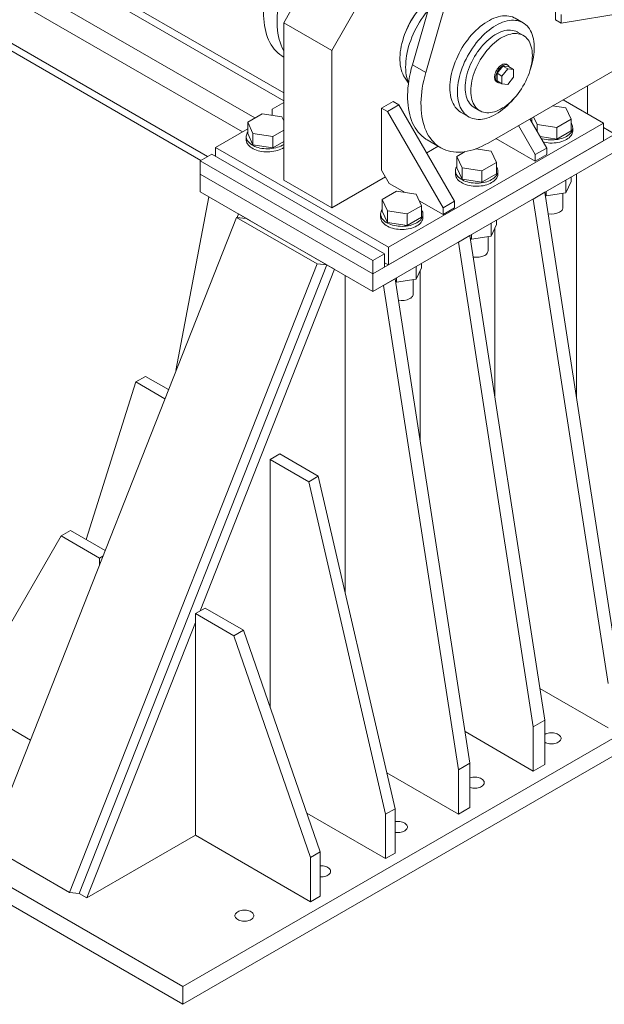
# Model space of a CAD drawing. Header units: millimetres. Extents: x 525 to 29324, y 175 to 20618.
# Tile 405 of 588: x 21657 to 22734, y 8389 to 10202. Entities that reach past the tile are written whole.
import ezdxf

# ---------------------------------------------------------------- set-up
doc = ezdxf.new("R2010")
doc.units = ezdxf.units.MM
doc.linetypes.add('SLD-Continua', pattern=[0])

msp = doc.modelspace()

# ---------------------------------------------------------------- linework, layer by layer
at = {"color": 7, "linetype": 'SLD-Continua', "lineweight": 18, "ltscale": 35}
for p, q in [((22003.2, 9950.3), (18984.1, 11692.8)), ((22003.2, 9950.3), (18984.1, 11692.8)), ((22003.2, 9950.3), (18984.1, 11692.8)), ((21990.8, 9943.2), (18986.5, 11677.1)), ((21990.8, 9943.2), (18986.5, 11677.1)), ((21990.8, 9943.2), (18986.5, 11677.1)), ((22067.6, 9995.6), (20365.3, 10978.1)), ((22067.6, 9995.6), (20365.3, 10978.1)), ((22067.6, 9995.6), (20365.3, 10978.1)), ((22405.1, 10104.9), (22643.8, 10932.4)), ((22090.5, 10021.6), (20658.5, 10848.1)), ((22090.5, 10021.6), (20658.5, 10848.1)), ((22090.5, 10021.6), (20658.5, 10848.1)), ((22143.5, 10067.4), (21122.1, 10656.9)), ((22143.5, 10067.4), (21122.1, 10656.9)), ((22143.5, 10067.4), (21122.1, 10656.9)), ((22143.5, 10053.1), (21122.1, 10642.6)), ((22143.5, 10053.1), (21122.1, 10642.6)), ((22143.5, 10053.1), (21122.1, 10642.6)), ((22380.4, 10119.1), (22519, 10599.8)), ((22143.5, 10196.8), (22203.6, 10300.9)), ((22231.9, 10145.7), (22292, 10249.8)), ((22654.4, 10195.7), (22923.1, 10240.6)), ((22643.8, 10201.8), (22643.8, 10218.2)), ((22654.4, 10195.7), (22654.4, 10212)), ((22143.5, 10196.8), (22231.9, 10145.7)), ((22143.5, 9906.8), (22143.5, 10196.8)), ((22584.2, 10196.6), (22570, 10204.8)), ((22643.8, 10201.8), (22654.4, 10195.7)), ((22584.8, 10173.2), (22574.2, 10179.3)), ((22231.9, 9855.8), (22231.9, 10145.7)), ((22827.7, 10152.8), (22520.1, 9975.2)), ((22142.7, 10133.9), (22143.5, 10133.4)), ((22380.4, 10119.1), (22405.1, 10104.9)), ((22556.2, 10118.7), (22554.1, 10119.9)), ((22546.9, 10116.8), (22536.3, 10103.6)), ((22536.3, 10103.6), (22545.5, 10098.3)), ((22536.3, 10103.6), (22536.3, 10089.5)), ((22556.1, 10111.5), (22545.5, 10098.3)), ((22546.9, 10116.8), (22556.1, 10111.5)), ((22557.5, 10115.8), (22546.9, 10116.8)), ((22566.7, 10110.5), (22556.1, 10111.5)), ((22557.5, 10115.8), (22566.7, 10110.5)), ((22566.7, 10096.4), (22566.7, 10110.5)), ((22366, 10096.3), (22373.2, 10085.2)), ((22535.6, 10087.8), (22537.7, 10086.6)), ((22536.3, 10089.5), (22545.5, 10084.1)), ((22545.5, 10098.3), (22545.5, 10084.1)), ((22545.5, 10084.1), (22556.1, 10083.2)), ((22556.1, 10083.2), (22566.7, 10096.4)), ((22702.8, 10028.9), (22702.8, 10080.7)), ((22702.8, 10028.9), (22702.8, 10080.7)), ((22702.8, 10028.9), (22702.8, 10080.7)), ((22702.8, 10028.9), (22702.8, 10080.7)), ((22702.8, 10028.9), (22702.8, 10080.7)), ((22702.8, 10028.9), (22702.8, 10080.7)), ((22143.5, 10049.7), (22122.3, 10037.4)), ((22345.1, 10051.8), (22323.8, 10039.6)), ((22355.7, 10045.7), (22334.4, 10033.4)), ((22345.1, 10051.8), (22355.7, 10045.7)), ((22355.7, 10045.7), (22458.2, 9868.1)), ((22732.2, 10011.9), (22657.9, 10054.8)), ((22103.8, 10029.2), (22077.2, 10013.9)), ((22140, 10023.6), (22103.8, 10029.2)), ((22122.3, 10027.2), (22121.1, 10026.5)), ((22122.3, 10037.4), (22122.3, 10026.3)), ((22323.8, 9925.2), (22323.8, 10039.6)), ((22323.8, 10039.6), (22334.4, 10033.4)), ((22334.4, 10033.4), (22437, 9855.8)), ((22470.1, 10031.5), (22484.2, 10023.4)), ((22494.2, 10040.7), (22504.8, 10034.6)), ((22663.3, 10039.9), (22638.7, 10043.7)), ((22673, 10019), (22663.3, 10039.9)), ((22077.2, 10013.9), (22086.9, 9993)), ((22077.2, 9992.7), (22077.2, 10013.9)), ((22143.5, 10016), (22140, 10023.6)), ((22336.2, 9783.4), (22732.2, 10011.9)), ((22597, 10019.6), (22627.9, 9966)), ((22600.5, 10013.5), (22600.5, 10021.7)), ((22603.6, 10023.5), (22610.2, 10009.3)), ((22610.2, 9996.7), (22610.2, 10009.3)), ((22610.2, 10009.3), (22646.4, 10003.7)), ((22646.4, 10003.7), (22673, 10019)), ((22673, 9997.8), (22673, 10019)), ((22732.2, 10011.9), (22732.2, 9979.3)), ((22077.2, 10001.2), (22018, 9967)), ((22077.2, 9992.7), (22086.9, 9971.7)), ((22086.9, 9971.7), (22086.9, 9993)), ((22086.9, 9993), (22123.2, 9987.4)), ((22123.2, 9987.4), (22143.5, 9999.1)), ((22307.9, 9734.4), (22753.4, 9991.5)), ((22575.7, 10007.4), (22606.7, 9953.8)), ((22646.4, 9982.4), (22646.4, 10003.7)), ((22646.4, 9982.4), (22673, 9997.8)), ((22675.7, 9997.7), (22675.7, 10003.4)), ((22753.4, 9991.5), (22732.2, 10003.8)), ((22074.5, 9987), (22074.5, 9981.3)), ((22123.2, 9966.1), (22123.2, 9987.4)), ((22123.2, 9966.1), (22143.5, 9977.9)), ((22336.2, 9750.7), (22732.2, 9979.3)), ((22407.8, 9980.9), (22432.6, 9966.6)), ((22606.7, 9941.5), (22534.2, 9983.4)), ((22615.7, 9987.2), (22646.4, 9982.4)), ((21989.7, 9942.6), (22010.9, 9954.8)), ((22010.9, 9954.8), (22329.1, 9771.2)), ((22018, 9967), (22336.2, 9783.4)), ((22018, 9967), (22018, 9950.7)), ((22086.9, 9971.7), (22123.2, 9966.1)), ((22307.9, 9701.7), (22753.4, 9958.8)), ((22428.2, 9969.1), (22406.9, 9956.9)), ((22477.9, 9959.5), (22462.6, 9950.6)), ((22525.4, 9960.3), (22497.6, 9964.6)), ((22535.1, 9939.4), (22525.4, 9960.3)), ((22606.7, 9953.8), (22627.9, 9966)), ((22627.9, 9966), (22627.9, 9953.8)), ((21989.7, 9942.6), (22307.9, 9758.9)), ((21989.7, 9918.1), (21989.7, 9942.6)), ((22462.6, 9950.6), (22472.3, 9929.7)), ((22462.6, 9929.4), (22462.6, 9950.6)), ((22508.6, 9924.1), (22535.1, 9939.4)), ((22535.1, 9918.2), (22535.1, 9939.4)), ((22606.7, 9953.8), (22606.7, 9941.5)), ((22606.7, 9941.5), (22627.9, 9953.8)), ((21989.7, 9918.1), (21989.7, 9885.4)), ((21989.7, 9918.1), (22307.9, 9734.4)), ((21989.7, 9918.1), (22307.9, 9734.4)), ((22338, 9900.7), (22323.8, 9925.2)), ((22459.8, 9923.8), (22459.8, 9918.1)), ((22462.6, 9929.4), (22472.3, 9908.5)), ((22472.3, 9908.5), (22472.3, 9929.7)), ((22472.3, 9929.7), (22508.6, 9924.1)), ((22508.6, 9902.9), (22508.6, 9924.1)), ((22508.6, 9902.9), (22535.1, 9918.2)), ((22537.8, 9918.1), (22537.8, 9923.8)), ((22682.7, 9918), (22682.7, 9506.9)), ((22143.5, 9906.8), (22231.9, 9855.8)), ((22330.9, 9913), (22231.9, 9855.8)), ((22367.1, 9883.9), (22338, 9900.7)), ((22472.3, 9908.5), (22508.6, 9902.9)), ((22663.3, 9906.8), (22663.3, 9883.5)), ((22663.3, 9883.5), (22673, 9904.4)), ((22673, 9912.4), (22673, 9904.4)), ((21989.7, 9885.4), (22307.9, 9701.7)), ((22351.2, 9886.4), (22324.7, 9871)), ((22387.5, 9880.8), (22351.2, 9886.4)), ((22624.4, 9884.4), (22603.1, 9872.1)), ((22624.4, 9884.4), (22762.2, 8992.2)), ((22627, 9885.9), (22627, 9877.9)), ((22627, 9877.9), (22663.3, 9883.5)), ((22657.7, 9856.4), (22657.7, 9882.7)), ((22005.4, 9876.4), (21945.1, 9556.2)), ((22324.7, 9871), (22334.4, 9850.1)), ((22324.7, 9849.8), (22324.7, 9871)), ((22397.2, 9859.8), (22387.5, 9880.8)), ((22437, 9843.6), (22393, 9869)), ((22458.2, 9868.1), (22437, 9855.8)), ((22458.2, 9868.1), (22458.2, 9855.8)), ((22603.1, 9872.1), (22741, 8980)), ((22625.2, 9879), (22627, 9877.9)), ((22324.7, 9849.8), (22334.4, 9828.9)), ((22334.4, 9828.9), (22334.4, 9850.1)), ((22334.4, 9850.1), (22370.7, 9844.5)), ((22370.7, 9844.5), (22397.2, 9859.8)), ((22397.2, 9838.6), (22397.2, 9859.8)), ((22437, 9855.8), (22437, 9843.6)), ((22458.2, 9855.8), (22437, 9843.6)), ((22056.3, 9838.3), (21600.2, 8680.9)), ((22204.8, 9752.6), (22056.3, 9838.3)), ((22056.3, 9838.3), (22074.6, 9836.4)), ((22057.9, 9838.1), (22060.4, 9844.6)), ((22081.7, 9832.3), (22060.4, 9844.6)), ((22223.1, 9750.7), (22074.6, 9836.4)), ((22322, 9844.2), (22322, 9838.5)), ((22334.4, 9828.9), (22370.7, 9823.3)), ((22370.7, 9823.3), (22370.7, 9844.5)), ((22370.7, 9823.3), (22397.2, 9838.6)), ((22400, 9838.5), (22400, 9844.2)), ((22525.4, 9827.2), (22525.4, 9803.9)), ((22535.1, 9832.9), (22535.1, 9824.9)), ((22525.4, 9803.9), (22535.1, 9824.9)), ((22532.4, 9507.4), (22532.4, 9819.1)), ((22486.5, 9804.8), (22465.3, 9792.5)), ((22465.3, 9792.5), (22603.1, 8900.4)), ((22486.5, 9804.8), (22624.4, 8912.7)), ((22487.3, 9799.4), (22489.1, 9798.3)), ((22489.1, 9806.3), (22489.1, 9798.3)), ((22489.1, 9798.3), (22525.4, 9803.9)), ((22519.8, 9776.8), (22519.8, 9803.1)), ((22336.2, 9783.4), (22336.2, 9750.7)), ((22216, 9754.8), (22237.2, 9742.6)), ((22307.9, 9758.9), (22329.1, 9771.2)), ((22307.9, 9734.4), (22307.9, 9758.9)), ((22329.1, 9771.2), (22329.1, 9746.7)), ((22329.1, 9754.8), (22336.2, 9750.7)), ((21748.7, 8595.2), (22204.8, 9752.6)), ((21767, 8593.3), (22223.1, 9750.7)), ((21989.4, 9113.6), (22237.2, 9742.6)), ((22204.8, 9752.6), (22223.1, 9750.7)), ((22329.1, 9746.7), (22307.9, 9734.4)), ((22387.5, 9747.7), (22387.5, 9724.4)), ((22387.5, 9724.4), (22397.2, 9745.3)), ((22394.5, 9427.8), (22394.5, 9739.6)), ((22397.2, 9753.3), (22397.2, 9745.3)), ((22256.7, 9147.5), (22256.7, 9731.3)), ((22307.9, 9734.4), (22307.9, 9701.7)), ((22348.6, 9725.2), (22327.4, 9713)), ((22348.6, 9725.2), (22486.5, 8833.1)), ((22349.4, 9719.8), (22351.2, 9718.8)), ((22351.2, 9726.7), (22351.2, 9718.8)), ((22351.2, 9718.8), (22387.5, 9724.4)), ((22382, 9697.2), (22382, 9723.5)), ((22327.4, 9713), (22465.3, 8820.8)), ((21889, 9545.5), (21871.3, 9535.3)), ((21889, 9545.5), (21931.3, 9521.1)), ((21779.9, 9245.1), (21871.3, 9535.3)), ((21871.3, 9535.3), (21924.7, 9504.4)), ((22136.5, 9402.7), (22118.8, 9392.5)), ((22118.8, 9392.5), (22118.8, 8935.2)), ((22189.5, 9351.6), (22118.8, 9392.5)), ((22207.2, 9361.8), (22136.5, 9402.7)), ((22207.2, 9361.8), (22189.5, 9351.6)), ((22348.6, 8749.4), (22207.2, 9361.8)), ((22330.9, 8739.2), (22189.5, 9351.6)), ((21592, 9006.5), (21733.4, 9251.6)), ((21751.1, 9261.8), (21733.4, 9251.6)), ((21733.4, 9251.6), (21804.1, 9210.7)), ((21751.1, 9261.8), (21814.7, 9225.1)), ((21810.5, 9214.4), (21804.1, 9210.7)), ((21804.1, 9210.7), (21804.1, 9198.3)), ((21998.6, 9118.9), (21980.9, 9108.7)), ((21980.9, 9108.7), (21980.9, 8700.4)), ((22051.6, 9067.9), (21980.9, 9108.7)), ((22069.3, 9078.1), (21998.6, 9118.9)), ((21781.1, 8585.1), (21980.9, 9092)), ((22069.3, 9078.1), (22051.6, 9067.9)), ((22193, 8659.6), (22051.6, 9067.9)), ((22210.7, 8669.8), (22069.3, 9078.1)), ((21957.9, 8421.9), (22912.5, 8972.8)), ((22741, 8898.3), (22615.4, 8970.9)), ((21957.9, 8389.2), (22912.5, 8940.1)), ((21677, 8875.8), (21592, 8924.9)), ((22624.4, 8912.7), (22603.1, 8900.4)), ((22624.4, 8912.7), (22624.4, 8831)), ((22603.1, 8818.7), (22477.5, 8891.3)), ((22603.1, 8900.4), (22603.1, 8818.7)), ((22486.5, 8833.1), (22465.3, 8820.8)), ((22486.5, 8833.1), (22486.5, 8751.4)), ((22624.4, 8831), (22603.1, 8818.7)), ((22465.3, 8739.2), (22333.4, 8815.3)), ((22465.3, 8820.8), (22465.3, 8739.2)), ((21321.5, 8789.2), (21957.9, 8421.9)), ((21321.5, 8756.5), (21957.9, 8389.2)), ((22186, 8741.2), (22330.9, 8657.5)), ((22348.6, 8749.4), (22330.9, 8739.2)), ((22330.9, 8657.5), (22330.9, 8739.2)), ((22348.6, 8667.7), (22348.6, 8749.4)), ((22486.5, 8751.4), (22465.3, 8739.2)), ((21980.9, 8700.4), (21781.1, 8585.1)), ((21980.9, 8700.4), (22193, 8578)), ((21600.2, 8680.9), (21748.7, 8595.2)), ((22210.7, 8669.8), (22193, 8659.6)), ((22210.7, 8588.2), (22210.7, 8669.8)), ((22348.6, 8667.7), (22330.9, 8657.5)), ((22193, 8578), (22193, 8659.6)), ((21748.7, 8595.2), (21767, 8593.3)), ((21767, 8593.3), (21781.1, 8585.1)), ((22210.7, 8588.2), (22193, 8578)), ((21957.9, 8421.9), (21957.9, 8389.2))]:
    msp.add_line(p, q, dxfattribs=at)
at = {"color": 7, "linetype": 'SLD-Continua', "lineweight": 18, "ltscale": 35, "flags": 128}
for points in [[(22142.7, 10133.9), (22140, 10135.6), (22136.2, 10138.2), (22132.6, 10141.2), (22129.3, 10144.5), (22126.1, 10148), (22123.2, 10151.8), (22120.5, 10156), (22118, 10160.3), (22115.7, 10165), (22113.7, 10169.8), (22111.9, 10175), (22110.4, 10180.3), (22109.1, 10185.9), (22108.1, 10191.6), (22107.3, 10197.6), (22106.7, 10203.7), (22106.5, 10210.1), (22106.4, 10216.5), (22106.6, 10223.1), (22107.1, 10229.9), (22107.9, 10236.7), (22108.8, 10243.7), (22110.1, 10250.7), (22111.5, 10257.8), (22113.3, 10265), (22115.2, 10272.2)], [(22143.5, 10144.6), (22142.8, 10146.1), (22140.5, 10150.7), (22138.5, 10155.6), (22136.7, 10160.7), (22135.2, 10166), (22133.9, 10171.6), (22132.8, 10177.4), (22132, 10183.3), (22131.5, 10189.5), (22131.2, 10195.8), (22131.2, 10202.2), (22131.4, 10208.8), (22131.9, 10215.6), (22132.6, 10222.4), (22133.6, 10229.4), (22134.8, 10236.4), (22136.3, 10243.5), (22138, 10250.7), (22140, 10257.9)], [(22416.8, 10245.3), (22415.6, 10244.4), (22411.5, 10241), (22407.5, 10237.4), (22403.5, 10233.6), (22399.6, 10229.5), (22395.8, 10225.2), (22392.2, 10220.8), (22388.6, 10216.1), (22385.2, 10211.4), (22382, 10206.4), (22378.9, 10201.4), (22376, 10196.2), (22373.2, 10191), (22370.7, 10185.7), (22368.3, 10180.3), (22366.2, 10174.9), (22364.3, 10169.5), (22362.6, 10164.1), (22361.1, 10158.7), (22359.9, 10153.4), (22358.9, 10148.1), (22358.2, 10142.9), (22357.7, 10137.8), (22357.5, 10132.8), (22357.5, 10128), (22357.7, 10123.3), (22358.2, 10118.8), (22358.9, 10114.5), (22359.9, 10110.3), (22361.1, 10106.4), (22362.6, 10102.7), (22364.3, 10099.2), (22366, 10096.3)], [(22409.3, 10219.2), (22407.9, 10217.5), (22404.1, 10212.8), (22400.5, 10207.8), (22396.9, 10202.7), (22393.6, 10197.5), (22390.4, 10192.1), (22387.4, 10186.7), (22384.6, 10181.1), (22382, 10175.5), (22379.6, 10169.9), (22377.4, 10164.2), (22375.4, 10158.5), (22373.6, 10152.8), (22372.1, 10147.2), (22370.8, 10141.6), (22369.8, 10136), (22369, 10130.6), (22368.4, 10125.2), (22368.1, 10120), (22368, 10114.8), (22368.2, 10109.9), (22368.7, 10105.1), (22369.3, 10100.4), (22370.3, 10096), (22371.4, 10091.8), (22372.8, 10087.8), (22373.4, 10086.5)], [(22449.3, 10077.3), (22449.5, 10082.3), (22449.8, 10087.3), (22450.5, 10092.4), (22451.3, 10097.7), (22452.4, 10103), (22453.8, 10108.3), (22455.3, 10113.7), (22457.2, 10119.1), (22459.2, 10124.5), (22461.4, 10129.9), (22463.9, 10135.3), (22466.5, 10140.6), (22469.3, 10145.8), (22472.3, 10150.9), (22475.5, 10155.9), (22478.8, 10160.7), (22482.3, 10165.4), (22485.9, 10170), (22489.6, 10174.3), (22493.5, 10178.5), (22497.4, 10182.4), (22501.4, 10186.2), (22505.5, 10189.7), (22509.6, 10192.9), (22513.8, 10195.9), (22518, 10198.6), (22522.2, 10201), (22526.3, 10203.1), (22530.5, 10205), (22534.6, 10206.5), (22538.7, 10207.7), (22542.7, 10208.6), (22546.6, 10209.2), (22550.5, 10209.4), (22554.2, 10209.4), (22557.8, 10209), (22561.3, 10208.3), (22564.6, 10207.3), (22567.8, 10206), (22570, 10204.8)], [(22534.2, 10191.7), (22530, 10189.1), (22525.8, 10186.3), (22521.7, 10183.2), (22517.6, 10179.8), (22513.5, 10176.2), (22509.6, 10172.3), (22505.7, 10168.3), (22501.9, 10164), (22498.2, 10159.6), (22494.7, 10154.9), (22491.3, 10150.1), (22488, 10145.2), (22484.9, 10140.2), (22482, 10135), (22479.3, 10129.8), (22476.7, 10124.4), (22474.4, 10119.1), (22472.3, 10113.7), (22470.4, 10108.3), (22468.7, 10102.9), (22467.2, 10097.5), (22466, 10092.2), (22465, 10086.9), (22464.3, 10081.7), (22463.8, 10076.6), (22463.5, 10071.6), (22463.5, 10066.8), (22463.8, 10062.1), (22464.3, 10057.6), (22465, 10053.2), (22466, 10049.1), (22467.2, 10045.2), (22468.7, 10041.5), (22470.4, 10038), (22472.3, 10034.8), (22474.4, 10031.9), (22476.7, 10029.2), (22479.3, 10026.8), (22482, 10024.8), (22484.9, 10023), (22488, 10021.5), (22491.3, 10020.3), (22494.7, 10019.5), (22498.2, 10018.9), (22501.9, 10018.7), (22505.7, 10018.8), (22509.6, 10019.2), (22513.5, 10020), (22517.6, 10021), (22521.7, 10022.4), (22525.8, 10024.1), (22530, 10026.1), (22534.2, 10028.3), (22538.4, 10030.9), (22542.6, 10033.7), (22546.7, 10036.8), (22550.8, 10040.2), (22554.9, 10043.8), (22558.8, 10047.7), (22562.7, 10051.7), (22566.5, 10056), (22567.1, 10056.7)], [(22596.8, 10108.2), (22598, 10111.7), (22599.7, 10117.1), (22601.2, 10122.5), (22602.4, 10127.8), (22603.4, 10133.1), (22604.1, 10138.3), (22604.6, 10143.4), (22604.9, 10148.4), (22604.9, 10153.2), (22604.6, 10157.9), (22604.1, 10162.4), (22603.4, 10166.8), (22602.4, 10170.9), (22601.2, 10174.8), (22599.7, 10178.5), (22598, 10182), (22596.1, 10185.2), (22594, 10188.1), (22591.7, 10190.8), (22589.1, 10193.1), (22586.4, 10195.2), (22583.5, 10197), (22580.4, 10198.5), (22577.1, 10199.7), (22573.7, 10200.5), (22570.2, 10201.1), (22566.5, 10201.3), (22562.7, 10201.2), (22558.8, 10200.8), (22554.9, 10200), (22550.8, 10199), (22546.7, 10197.6), (22542.6, 10195.9), (22538.4, 10193.9), (22534.2, 10191.7)], [(22574.2, 10179.3), (22573.5, 10179.7), (22570.7, 10181), (22567.8, 10182), (22564.6, 10182.6), (22561.4, 10183), (22558, 10183), (22554.5, 10182.7), (22551, 10182.1), (22547.3, 10181.1), (22543.6, 10179.8), (22539.9, 10178.3), (22536.1, 10176.4), (22532.3, 10174.2), (22528.5, 10171.7), (22524.8, 10169), (22521.1, 10166), (22517.4, 10162.7), (22513.9, 10159.2), (22510.4, 10155.5), (22507, 10151.6), (22503.8, 10147.5), (22500.6, 10143.2), (22497.7, 10138.8), (22494.9, 10134.3), (22492.2, 10129.6), (22489.8, 10124.9), (22487.6, 10120.1), (22485.5, 10115.2), (22483.7, 10110.3), (22482.1, 10105.4), (22480.8, 10100.6), (22479.6, 10095.8), (22478.8, 10091), (22478.1, 10086.3), (22477.8, 10081.8), (22477.6, 10077.3), (22477.8, 10073.1), (22478.1, 10068.9), (22478.8, 10065), (22479.6, 10061.2), (22480.8, 10057.7), (22482.1, 10054.4), (22483.7, 10051.4), (22485.5, 10048.6), (22487.6, 10046.1), (22489.8, 10043.9), (22492.2, 10042), (22494.2, 10040.7)], [(22601.4, 10136.5), (22601.3, 10140.8), (22600.9, 10144.9), (22600.2, 10148.9), (22599.4, 10152.6), (22598.2, 10156.1), (22596.9, 10159.4), (22595.3, 10162.5), (22593.5, 10165.3), (22591.4, 10167.8), (22589.2, 10170), (22586.8, 10171.9), (22584.1, 10173.5), (22581.3, 10174.8), (22578.4, 10175.8), (22575.2, 10176.5), (22572, 10176.9), (22568.6, 10176.9), (22565.1, 10176.6), (22561.6, 10175.9), (22557.9, 10175), (22554.2, 10173.7), (22550.5, 10172.1), (22546.7, 10170.3), (22542.9, 10168.1), (22539.1, 10165.6), (22535.4, 10162.9), (22531.7, 10159.9), (22528, 10156.6), (22524.5, 10153.1), (22521, 10149.4), (22517.6, 10145.5), (22514.4, 10141.4), (22511.3, 10137.1), (22508.3, 10132.7), (22505.5, 10128.1), (22502.9, 10123.5), (22500.4, 10118.7), (22498.2, 10113.9), (22496.1, 10109.1), (22494.3, 10104.2), (22492.7, 10099.3), (22491.4, 10094.5), (22490.2, 10089.6), (22489.4, 10084.9), (22488.7, 10080.2), (22488.4, 10075.7), (22488.2, 10071.2), (22488.4, 10066.9), (22488.7, 10062.8), (22489.4, 10058.9), (22490.2, 10055.1), (22491.4, 10051.6), (22492.7, 10048.3), (22494.3, 10045.3), (22496.1, 10042.5), (22498.2, 10040), (22500.4, 10037.8), (22502.9, 10035.8), (22505.5, 10034.2), (22508.3, 10032.9), (22511.3, 10031.9), (22514.4, 10031.2), (22517.6, 10030.9), (22521, 10030.9), (22524.5, 10031.2), (22528, 10031.8), (22531.7, 10032.8), (22535.4, 10034), (22539.1, 10035.6), (22542.9, 10037.5), (22546.7, 10039.7), (22550.5, 10042.1), (22554.2, 10044.9), (22557.9, 10047.9), (22561.6, 10051.1), (22565.1, 10054.6), (22568.6, 10058.4), (22572, 10062.3), (22575.2, 10066.4), (22578.4, 10070.6), (22581.3, 10075.1), (22584.1, 10079.6), (22586.8, 10084.3), (22589.2, 10089), (22591.4, 10093.8), (22593.5, 10098.7), (22595.3, 10103.5), (22596.9, 10108.4), (22598.2, 10113.3), (22599.4, 10118.1), (22600.2, 10122.9), (22600.9, 10127.5), (22601.3, 10132.1), (22601.4, 10136.5)], [(22407.8, 9980.9), (22405.1, 9982.5), (22401.4, 9985.2), (22397.8, 9988.2), (22394.5, 9991.4), (22391.3, 9995), (22388.4, 9998.8), (22385.7, 10002.9), (22383.2, 10007.3), (22380.9, 10011.9), (22378.9, 10016.8), (22377.1, 10021.9), (22375.6, 10027.3), (22374.3, 10032.8), (22373.2, 10038.6), (22372.4, 10044.6), (22371.9, 10050.7), (22371.6, 10057), (22371.6, 10063.5), (22371.8, 10070.1), (22372.3, 10076.8), (22373, 10083.7), (22374, 10090.6), (22375.2, 10097.7), (22376.7, 10104.8), (22378.4, 10111.9), (22380.4, 10119.1)], [(22554.1, 10119.9), (22553.6, 10120.2), (22552.1, 10120.6), (22550.5, 10120.8), (22548.9, 10120.6), (22547.1, 10120.1), (22545.3, 10119.2), (22543.4, 10118.1), (22541.6, 10116.7), (22539.9, 10115.1), (22538.3, 10113.2), (22536.8, 10111.1), (22535.4, 10108.9), (22534.2, 10106.6), (22533.3, 10104.3), (22532.5, 10101.9), (22532, 10099.6), (22531.8, 10097.4), (22531.8, 10095.3), (22532, 10093.3), (22532.5, 10091.6), (22533.3, 10090.1), (22534.2, 10088.9), (22535.4, 10087.9), (22535.6, 10087.8)], [(22559.2, 10114.9), (22558.9, 10115.7), (22558, 10117.1), (22557, 10118.1), (22555.7, 10118.9), (22554.2, 10119.4), (22552.7, 10119.5), (22551, 10119.3), (22549.2, 10118.8), (22547.4, 10118), (22545.6, 10116.9), (22543.8, 10115.5), (22542, 10113.8), (22540.4, 10112), (22538.9, 10109.9), (22537.5, 10107.7), (22536.3, 10105.4), (22535.4, 10103.1), (22534.6, 10100.7), (22534.1, 10098.4), (22533.9, 10096.2), (22533.9, 10094.1), (22534.1, 10092.1), (22534.6, 10090.4), (22535.4, 10088.9), (22536.3, 10087.7), (22537.5, 10086.7), (22538.9, 10086.1), (22540.4, 10085.8), (22542, 10085.8), (22542.5, 10085.9)], [(22520.1, 9975.2), (22514.4, 9972.2), (22508.8, 9969.4), (22503.3, 9966.9), (22497.7, 9964.7), (22492.2, 9962.8), (22486.8, 9961.3), (22481.4, 9960.1), (22476.1, 9959.2), (22470.9, 9958.6), (22465.8, 9958.4), (22460.8, 9958.5), (22456, 9958.9), (22451.2, 9959.7), (22446.6, 9960.7), (22442.2, 9962.1), (22437.9, 9963.9), (22433.8, 9965.9), (22429.9, 9968.3), (22426.1, 9970.9), (22422.6, 9973.9), (22419.2, 9977.1), (22416.1, 9980.7), (22413.1, 9984.5), (22410.4, 9988.6), (22407.9, 9993), (22405.7, 9997.6), (22403.6, 10002.5), (22401.9, 10007.6), (22400.3, 10013), (22399, 10018.6), (22398, 10024.3), (22397.2, 10030.3), (22396.7, 10036.4), (22396.4, 10042.7), (22396.3, 10049.2), (22396.6, 10055.8), (22397, 10062.5), (22397.8, 10069.4), (22398.7, 10076.3), (22400, 10083.4), (22401.5, 10090.5), (22403.2, 10097.7), (22405.1, 10104.9)], [(22470.1, 10031.5), (22469.3, 10032), (22466.5, 10033.9), (22463.9, 10036.2), (22461.4, 10038.7), (22459.2, 10041.5), (22457.2, 10044.6), (22455.3, 10047.9), (22453.8, 10051.5), (22452.4, 10055.3), (22451.3, 10059.3), (22450.5, 10063.5), (22449.8, 10068), (22449.5, 10072.6), (22449.3, 10077.3)], [(22617.7, 9983.7), (22619.7, 9983.1), (22623.1, 9982.3), (22626.6, 9981.6), (22630.3, 9981.2), (22633.9, 9980.9), (22637.7, 9980.9), (22641.4, 9981), (22645, 9981.4), (22648.6, 9981.9), (22652.1, 9982.7), (22655.4, 9983.6), (22658.6, 9984.7), (22661.6, 9986), (22664.3, 9987.5), (22666.8, 9989), (22669, 9990.8), (22671, 9992.6), (22672.6, 9994.5), (22673.9, 9996.5), (22674.8, 9998.6), (22675.5, 10000.7), (22675.7, 10002.8), (22675.6, 10005), (22675.2, 10007.1), (22674.4, 10009.2), (22673.3, 10011.2), (22673, 10011.7)], [(22077.2, 9995.3), (22076.3, 9993.9), (22075.4, 9991.8), (22074.7, 9989.7), (22074.5, 9987.6), (22074.6, 9985.4), (22075, 9983.3), (22075.8, 9981.2), (22076.9, 9979.2), (22078.4, 9977.2), (22080.2, 9975.3), (22082.3, 9973.6), (22084.6, 9971.9), (22087.2, 9970.4), (22090.1, 9969), (22093.2, 9967.8), (22096.4, 9966.8), (22099.8, 9966), (22103.4, 9965.3), (22107, 9964.8), (22110.7, 9964.6), (22114.4, 9964.5), (22118.1, 9964.7), (22121.8, 9965.1), (22125.3, 9965.6), (22128.8, 9966.4), (22132.2, 9967.3), (22135.3, 9968.4), (22138.3, 9969.7), (22141, 9971.1), (22143.5, 9972.7)], [(22621.6, 9976.9), (22623.1, 9976.6), (22626.6, 9975.9), (22630.3, 9975.5), (22633.9, 9975.2), (22637.7, 9975.2), (22641.4, 9975.3), (22645, 9975.7), (22648.6, 9976.2), (22652.1, 9977), (22655.4, 9977.9), (22658.6, 9979), (22661.6, 9980.3), (22664.3, 9981.7), (22666.8, 9983.3), (22669, 9985), (22671, 9986.9), (22672.6, 9988.8), (22673.9, 9990.8), (22674.8, 9992.9), (22675.5, 9995), (22675.7, 9997.1), (22675.7, 9997.7)], [(22074.5, 9981.3), (22074.6, 9979.7), (22075, 9977.6), (22075.8, 9975.5), (22076.9, 9973.5), (22078.4, 9971.5), (22080.2, 9969.6), (22082.3, 9967.8), (22084.6, 9966.2), (22087.2, 9964.7), (22090.1, 9963.3), (22093.2, 9962.1), (22096.4, 9961.1), (22099.8, 9960.2), (22103.4, 9959.6), (22107, 9959.1), (22110.7, 9958.9), (22114.4, 9958.8), (22118.1, 9959), (22121.8, 9959.3), (22125.3, 9959.9), (22128.8, 9960.6), (22132.2, 9961.6), (22135.3, 9962.7), (22138.3, 9964), (22141, 9965.4), (22143.5, 9967)], [(22459.8, 9918.1), (22459.9, 9916.5), (22460.4, 9914.3), (22461.2, 9912.2), (22462.3, 9910.2), (22463.8, 9908.2), (22465.5, 9906.4), (22467.6, 9904.6), (22470, 9902.9), (22472.6, 9901.4), (22475.5, 9900.1), (22478.5, 9898.9), (22481.8, 9897.8), (22485.2, 9897), (22488.8, 9896.3), (22492.4, 9895.9), (22496.1, 9895.6), (22499.8, 9895.6), (22503.5, 9895.7), (22507.1, 9896.1), (22510.7, 9896.6), (22514.2, 9897.4), (22517.5, 9898.3), (22520.7, 9899.4), (22523.7, 9900.7), (22526.4, 9902.2), (22528.9, 9903.7), (22531.1, 9905.5), (22533.1, 9907.3), (22534.7, 9909.2), (22536, 9911.2), (22537, 9913.3), (22537.6, 9915.4), (22537.8, 9917.5), (22537.8, 9918.1)], [(22462.6, 9932.1), (22461.7, 9930.6), (22460.7, 9928.6), (22460.1, 9926.5), (22459.9, 9924.3), (22459.9, 9922.2), (22460.4, 9920.1), (22461.2, 9918), (22462.3, 9915.9), (22463.8, 9914), (22465.5, 9912.1), (22467.6, 9910.3), (22470, 9908.6), (22472.6, 9907.1), (22475.5, 9905.8), (22478.5, 9904.6), (22481.8, 9903.5), (22485.2, 9902.7), (22488.8, 9902), (22492.4, 9901.6), (22496.1, 9901.3), (22499.8, 9901.3), (22503.5, 9901.4), (22507.1, 9901.8), (22510.7, 9902.3), (22514.2, 9903.1), (22517.5, 9904), (22520.7, 9905.1), (22523.7, 9906.4), (22526.4, 9907.9), (22528.9, 9909.5), (22531.1, 9911.2), (22533.1, 9913), (22534.7, 9914.9), (22536, 9916.9), (22537, 9919), (22537.6, 9921.1), (22537.8, 9923.3), (22537.7, 9925.4), (22537.3, 9927.5), (22536.5, 9929.6), (22535.4, 9931.7), (22535.1, 9932.1)], [(22324.7, 9852.5), (22323.8, 9851.1), (22322.9, 9849), (22322.2, 9846.9), (22322, 9844.7), (22322.1, 9842.6), (22322.5, 9840.5), (22323.3, 9838.4), (22324.4, 9836.3), (22325.9, 9834.4), (22327.7, 9832.5), (22329.7, 9830.7), (22332.1, 9829.1), (22334.7, 9827.6), (22337.6, 9826.2), (22340.7, 9825), (22343.9, 9824), (22347.3, 9823.1), (22350.9, 9822.5), (22354.5, 9822), (22358.2, 9821.8), (22361.9, 9821.7), (22365.6, 9821.9), (22369.3, 9822.2), (22372.8, 9822.8), (22376.3, 9823.5), (22379.7, 9824.5), (22382.8, 9825.6), (22385.8, 9826.9), (22388.5, 9828.3), (22391, 9829.9), (22393.3, 9831.6), (22395.2, 9833.4), (22396.8, 9835.3), (22398.1, 9837.4), (22399.1, 9839.4), (22399.7, 9841.5), (22399.9, 9843.7), (22399.9, 9845.8), (22399.4, 9847.9), (22398.6, 9850), (22397.5, 9852.1), (22397.2, 9852.5)], [(22657.7, 9856.4), (22657.6, 9854.8), (22657, 9853.2), (22656.1, 9851.7), (22654.9, 9850.3), (22653.4, 9849), (22651.6, 9847.8)], [(22322, 9838.5), (22322.1, 9836.9), (22322.5, 9834.8), (22323.3, 9832.7), (22324.4, 9830.6), (22325.9, 9828.7), (22327.7, 9826.8), (22329.7, 9825), (22332.1, 9823.4), (22334.7, 9821.8), (22337.6, 9820.5), (22340.7, 9819.3), (22343.9, 9818.2), (22347.3, 9817.4), (22350.9, 9816.8), (22354.5, 9816.3), (22358.2, 9816), (22361.9, 9816), (22365.6, 9816.1), (22369.3, 9816.5), (22372.8, 9817.1), (22376.3, 9817.8), (22379.7, 9818.7), (22382.8, 9819.9), (22385.8, 9821.1), (22388.5, 9822.6), (22391, 9824.2), (22393.3, 9825.9), (22395.2, 9827.7), (22396.8, 9829.6), (22398.1, 9831.6), (22399.1, 9833.7), (22399.7, 9835.8), (22399.9, 9838), (22400, 9838.5)], [(22519.8, 9776.8), (22519.7, 9775.2), (22519.1, 9773.7), (22518.2, 9772.2), (22517, 9770.7), (22515.5, 9769.4), (22513.7, 9768.2)], [(22382, 9697.2), (22381.8, 9695.6), (22381.2, 9694.1), (22380.4, 9692.6), (22379.1, 9691.2), (22377.6, 9689.8), (22375.8, 9688.6)], [(22624.4, 8871.8), (22626.2, 8870.9), (22628.3, 8870.1), (22630.6, 8869.5), (22633, 8869.1), (22635.5, 8868.9), (22638, 8868.9), (22640.5, 8869.1), (22642.8, 8869.5), (22645.1, 8870.1), (22647.2, 8870.9), (22649.1, 8871.8), (22650.7, 8872.9), (22652.1, 8874.1), (22653.1, 8875.4), (22653.8, 8876.8), (22654.2, 8878.2), (22654.2, 8879.7), (22653.8, 8881.1), (22653.1, 8882.5), (22652.1, 8883.8), (22650.7, 8885), (22649.1, 8886.1), (22647.2, 8887), (22645.1, 8887.8), (22642.8, 8888.4), (22640.5, 8888.8), (22638, 8889), (22635.5, 8889), (22633, 8888.8), (22630.6, 8888.4), (22628.3, 8887.8), (22626.2, 8887), (22624.4, 8886.1)], [(22486.5, 8788.6), (22486.9, 8788.5), (22489.2, 8787.9), (22491.6, 8787.4), (22494.1, 8787.2), (22496.6, 8787.2), (22499, 8787.4), (22501.4, 8787.9), (22503.7, 8788.5), (22505.8, 8789.2), (22507.7, 8790.2), (22509.3, 8791.3), (22510.7, 8792.5), (22511.7, 8793.8), (22512.4, 8795.2), (22512.8, 8796.6), (22512.8, 8798), (22512.4, 8799.5), (22511.7, 8800.8), (22510.7, 8802.2), (22509.3, 8803.4), (22507.7, 8804.5), (22505.8, 8805.4), (22503.7, 8806.2), (22501.4, 8806.8), (22499, 8807.2), (22496.6, 8807.4), (22494.1, 8807.4), (22491.6, 8807.2), (22489.2, 8806.8), (22486.9, 8806.2), (22486.5, 8806)], [(22348.6, 8706.1), (22350.2, 8705.8), (22352.6, 8705.6), (22355.1, 8705.6), (22357.6, 8705.8), (22360, 8706.2), (22362.3, 8706.8), (22364.4, 8707.6), (22366.3, 8708.6), (22367.9, 8709.6), (22369.2, 8710.9), (22370.3, 8712.2), (22371, 8713.6), (22371.3, 8715), (22371.3, 8716.4), (22371, 8717.8), (22370.3, 8719.2), (22369.2, 8720.5), (22367.9, 8721.7), (22366.3, 8722.8), (22364.4, 8723.8), (22362.3, 8724.6), (22360, 8725.2), (22357.6, 8725.6), (22355.1, 8725.8), (22352.6, 8725.8), (22350.2, 8725.6), (22348.6, 8725.3)], [(22210.7, 8624), (22211.2, 8624), (22213.7, 8624), (22216.2, 8624.2), (22218.6, 8624.6), (22220.9, 8625.2), (22223, 8626), (22224.8, 8626.9), (22226.5, 8628), (22227.8, 8629.2), (22228.9, 8630.5), (22229.6, 8631.9), (22229.9, 8633.4), (22229.9, 8634.8), (22229.6, 8636.2), (22228.9, 8637.6), (22227.8, 8638.9), (22226.5, 8640.1), (22224.8, 8641.2), (22223, 8642.2), (22220.9, 8642.9), (22218.6, 8643.5), (22216.2, 8643.9), (22213.7, 8644.2), (22211.2, 8644.2), (22210.7, 8644.1)], [(22058.7, 8559.6), (22057, 8558.5), (22055.7, 8557.3), (22054.6, 8556), (22053.9, 8554.6), (22053.6, 8553.2), (22053.6, 8551.7), (22053.9, 8550.3), (22054.6, 8548.9), (22055.7, 8547.6), (22057, 8546.4), (22058.7, 8545.3), (22060.6, 8544.4), (22062.7, 8543.6), (22064.9, 8543), (22067.3, 8542.6), (22069.8, 8542.4), (22072.3, 8542.4), (22074.8, 8542.6), (22077.2, 8543), (22079.4, 8543.6), (22081.5, 8544.4), (22083.4, 8545.3), (22085.1, 8546.4), (22086.4, 8547.6), (22087.4, 8548.9), (22088.1, 8550.3), (22088.5, 8551.7), (22088.5, 8553.2), (22088.1, 8554.6), (22087.4, 8556), (22086.4, 8557.3), (22085.1, 8558.5), (22083.4, 8559.6), (22081.5, 8560.5), (22079.4, 8561.3), (22077.2, 8561.9), (22074.8, 8562.3), (22072.3, 8562.5), (22069.8, 8562.5), (22067.3, 8562.3), (22064.9, 8561.9), (22062.7, 8561.3), (22060.6, 8560.5), (22058.7, 8559.6)]]:
    msp.add_lwpolyline(points, dxfattribs=at)
at = {"color": 7, "linetype": 'SLD-Continua', "lineweight": 18, "ltscale": 1225}
for centre, radius, start, end in [((22499.8, 10129.8), 140.9, 139.835, 160.1827), ((22636.7, 9876.8), 32.6, 259.0239, 297.1482), ((22498.8, 9797.3), 32.6, 259.0239, 297.1482), ((22360.9, 9717.7), 32.6, 259.0239, 297.1482)]:
    msp.add_arc(centre, radius, start, end, dxfattribs=at)

doc.saveas('drawing.dxf')
